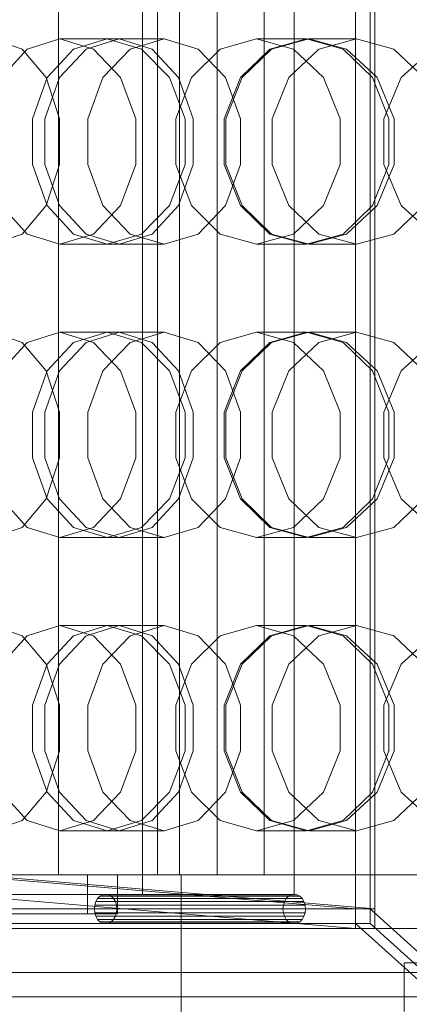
# Model space of a CAD drawing. Header units: millimetres. Extents: x -3490 to 61924, y -72580 to 6847.
# Tile 592 of 656: x 24978 to 25058, y -18186 to -17985. Entities that reach past the tile are written whole.
import ezdxf

# ---------------------------------------------------------------- set-up
doc = ezdxf.new("R2010")
doc.units = ezdxf.units.MM
doc.layers.add('superior_briquetadora', color=7, linetype='Continuous', lineweight=0)
doc.layers.add('superior_C05', color=7, linetype='Continuous', lineweight=0)

msp = doc.modelspace()

# ---------------------------------------------------------------- linework, layer by layer
at = {"layer": 'superior_briquetadora'}
for p, q in [((25051.067, -18171), (25051.067, -17789)), ((25047.067, -18170), (25047.067, -17790)), ((25050.067, -18170), (25050.067, -17790)), ((25047.067, -18167), (25047.067, -17793)), ((25051.067, -17793), (25051.067, -18167)), ((24986.347, -17800), (24986.347, -18160)), ((25003.55, -17800), (25003.55, -18160)), ((25006.614, -18160), (25006.614, -17800)), ((25011.114, -17800), (25011.114, -18160)), ((25018.774, -18160), (25018.774, -17800)), ((25028.416, -17800), (25028.416, -18160)), ((25034.545, -18160), (25034.545, -17800)), ((25047.062, -18160), (25047.062, -17800)), ((24972.767, -17989), (24978.885, -17991.08)), ((24979.968, -17991.08), (24986.648, -17989)), ((24998.737, -17989), (24986.648, -17989)), ((24986.648, -17989), (24993.471, -17991.08)), ((24996.299, -17989), (24989.419, -17991.08)), ((24998.737, -17989), (24991.985, -17991.08)), ((25007.944, -17989), (24996.299, -17989)), ((25003.316, -17991.08), (24996.299, -17989)), ((25005.488, -17991.08), (24998.737, -17989)), ((25000.996, -17991.08), (25007.944, -17989)), ((25007.944, -17989), (25014.892, -17991.08)), ((25019.405, -17991.08), (25026.838, -17989)), ((25037.082, -17989), (25026.838, -17989)), ((25026.838, -17989), (25034.391, -17991.08)), ((25037.082, -17989), (25029.59, -17991.08)), ((25037.511, -17989), (25029.909, -17991.08)), ((25044.574, -17991.08), (25037.082, -17989)), ((25047.265, -17989), (25037.511, -17989)), ((25045.226, -17991.08), (25037.511, -17989)), ((25039.607, -17991.08), (25047.265, -17989)), ((25047.265, -17989), (25054.922, -17991.08)), ((24974.714, -17996.906), (24979.968, -17991.08)), ((24978.885, -17991.08), (24983.792, -17996.907)), ((24989.419, -17991.08), (24984.002, -17996.906)), ((24991.985, -17991.08), (24986.571, -17996.907)), ((24993.471, -17991.08), (24999.045, -17996.906)), ((24995.425, -17996.907), (25000.996, -17991.08)), ((25009.041, -17996.906), (25003.316, -17991.08)), ((25010.902, -17996.907), (25005.488, -17991.08)), ((25013.533, -17996.906), (25019.405, -17991.08)), ((25014.892, -17991.08), (25020.464, -17996.907)), ((25029.59, -17991.08), (25023.581, -17996.907)), ((25029.909, -17991.08), (25023.898, -17996.906)), ((25033.466, -17996.907), (25039.607, -17991.08)), ((25034.391, -17991.08), (25040.534, -17996.906)), ((25050.582, -17996.907), (25044.574, -17991.08)), ((25051.495, -17996.906), (25045.226, -17991.08)), ((25054.922, -17991.08), (25061.063, -17996.907)), ((25056.4, -17996.906), (25062.79, -17991.08)), ((24984.002, -17996.906), (24981.033, -18005.326)), ((24986.571, -17996.907), (24983.567, -18005.327)), ((24983.792, -17996.907), (24986.516, -18005.327)), ((24992.333, -18005.327), (24995.425, -17996.907)), ((24999.045, -17996.906), (25002.177, -18005.326)), ((25012.256, -18005.326), (25009.041, -17996.906)), ((25010.308, -18005.326), (25013.533, -17996.906)), ((25013.906, -18005.327), (25010.902, -17996.907)), ((25023.581, -17996.907), (25020.247, -18005.327)), ((25020.464, -17996.907), (25023.556, -18005.327)), ((25023.898, -17996.906), (25020.593, -18005.326)), ((25030.058, -18005.327), (25033.466, -17996.907)), ((25040.534, -17996.906), (25043.977, -18005.326)), ((25053.916, -18005.327), (25050.582, -17996.907)), ((25055.007, -18005.326), (25051.495, -17996.906)), ((25052.88, -18005.326), (25056.4, -17996.906)), ((24981.033, -18005.326), (24981.033, -18014.674)), ((24983.567, -18005.327), (24983.567, -18014.673)), ((24986.516, -18005.327), (24986.516, -18014.673)), ((24992.333, -18014.673), (24992.333, -18005.327)), ((25002.177, -18005.326), (25002.177, -18014.674)), ((25010.308, -18014.674), (25010.308, -18005.326)), ((25012.256, -18014.674), (25012.256, -18005.326)), ((25013.906, -18014.673), (25013.906, -18005.327)), ((25020.247, -18005.327), (25020.247, -18014.673)), ((25020.593, -18005.326), (25020.593, -18014.674)), ((25023.556, -18005.327), (25023.556, -18014.673)), ((25030.058, -18014.673), (25030.058, -18005.327)), ((25043.977, -18005.326), (25043.977, -18014.674)), ((25052.88, -18014.674), (25052.88, -18005.326)), ((25053.916, -18014.673), (25053.916, -18005.327)), ((25055.007, -18014.674), (25055.007, -18005.326)), ((24981.033, -18014.674), (24984.002, -18023.094)), ((24983.567, -18014.673), (24986.571, -18023.093)), ((24986.516, -18014.673), (24983.792, -18023.093)), ((24995.425, -18023.093), (24992.333, -18014.673)), ((25002.177, -18014.674), (24999.045, -18023.094)), ((25009.041, -18023.094), (25012.256, -18014.674)), ((25013.533, -18023.094), (25010.308, -18014.674)), ((25010.902, -18023.093), (25013.906, -18014.673)), ((25020.247, -18014.673), (25023.581, -18023.093)), ((25023.556, -18014.673), (25020.464, -18023.093)), ((25020.593, -18014.674), (25023.898, -18023.094)), ((25033.466, -18023.093), (25030.058, -18014.673)), ((25043.977, -18014.674), (25040.534, -18023.094)), ((25050.582, -18023.093), (25053.916, -18014.673)), ((25051.495, -18023.094), (25055.007, -18014.674)), ((25056.4, -18023.094), (25052.88, -18014.674)), ((24979.968, -18028.92), (24974.714, -18023.094)), ((24983.792, -18023.093), (24978.885, -18028.92)), ((24984.002, -18023.094), (24989.419, -18028.92)), ((24986.571, -18023.093), (24991.985, -18028.92)), ((24999.045, -18023.094), (24993.471, -18028.92)), ((25000.996, -18028.92), (24995.425, -18023.093)), ((25003.316, -18028.92), (25009.041, -18023.094)), ((25005.488, -18028.92), (25010.902, -18023.093)), ((25019.405, -18028.92), (25013.533, -18023.094)), ((25020.464, -18023.093), (25014.892, -18028.92)), ((25023.581, -18023.093), (25029.59, -18028.92)), ((25023.898, -18023.094), (25029.909, -18028.92)), ((25039.607, -18028.92), (25033.466, -18023.093)), ((25040.534, -18023.094), (25034.391, -18028.92)), ((25044.574, -18028.92), (25050.582, -18023.093)), ((25045.226, -18028.92), (25051.495, -18023.094)), ((25061.063, -18023.093), (25054.922, -18028.92)), ((25062.79, -18028.92), (25056.4, -18023.094)), ((24978.885, -18028.92), (24972.767, -18031)), ((24986.648, -18031), (24979.968, -18028.92)), ((24993.471, -18028.92), (24986.648, -18031)), ((24989.419, -18028.92), (24996.299, -18031)), ((24991.985, -18028.92), (24998.737, -18031)), ((24996.299, -18031), (25003.316, -18028.92)), ((24998.737, -18031), (25005.488, -18028.92)), ((25007.944, -18031), (25000.996, -18028.92)), ((25014.892, -18028.92), (25007.944, -18031)), ((25026.838, -18031), (25019.405, -18028.92)), ((25034.391, -18028.92), (25026.838, -18031)), ((25029.59, -18028.92), (25037.082, -18031)), ((25029.909, -18028.92), (25037.511, -18031)), ((25037.082, -18031), (25044.574, -18028.92)), ((25037.511, -18031), (25045.226, -18028.92)), ((25047.265, -18031), (25039.607, -18028.92)), ((25054.922, -18028.92), (25047.265, -18031)), ((24998.737, -18031), (24986.648, -18031)), ((25007.944, -18031), (24996.299, -18031)), ((25037.082, -18031), (25026.838, -18031)), ((25047.265, -18031), (25037.511, -18031)), ((24972.767, -18049), (24978.885, -18051.08)), ((24979.968, -18051.08), (24986.648, -18049)), ((24998.737, -18049), (24986.648, -18049)), ((24986.648, -18049), (24993.471, -18051.08)), ((24996.299, -18049), (24989.419, -18051.08)), ((24998.737, -18049), (24991.985, -18051.08)), ((25007.944, -18049), (24996.299, -18049)), ((25003.316, -18051.08), (24996.299, -18049)), ((25005.488, -18051.08), (24998.737, -18049)), ((25000.996, -18051.08), (25007.944, -18049)), ((25007.944, -18049), (25014.892, -18051.08)), ((25019.405, -18051.08), (25026.838, -18049)), ((25037.082, -18049), (25026.838, -18049)), ((25026.838, -18049), (25034.391, -18051.08)), ((25037.082, -18049), (25029.59, -18051.08)), ((25037.511, -18049), (25029.909, -18051.08)), ((25044.574, -18051.08), (25037.082, -18049)), ((25047.265, -18049), (25037.511, -18049)), ((25045.226, -18051.08), (25037.511, -18049)), ((25039.607, -18051.08), (25047.265, -18049)), ((25047.265, -18049), (25054.922, -18051.08)), ((24974.714, -18056.906), (24979.968, -18051.08)), ((24978.885, -18051.08), (24983.792, -18056.907)), ((24989.419, -18051.08), (24984.002, -18056.906)), ((24991.985, -18051.08), (24986.571, -18056.907)), ((24993.471, -18051.08), (24999.045, -18056.906)), ((24995.425, -18056.907), (25000.996, -18051.08)), ((25009.041, -18056.906), (25003.316, -18051.08)), ((25010.902, -18056.907), (25005.488, -18051.08)), ((25013.533, -18056.906), (25019.405, -18051.08)), ((25014.892, -18051.08), (25020.464, -18056.907)), ((25029.59, -18051.08), (25023.581, -18056.907)), ((25029.909, -18051.08), (25023.898, -18056.906)), ((25033.466, -18056.907), (25039.607, -18051.08)), ((25034.391, -18051.08), (25040.534, -18056.906)), ((25050.582, -18056.907), (25044.574, -18051.08)), ((25051.495, -18056.906), (25045.226, -18051.08)), ((25054.922, -18051.08), (25061.063, -18056.907)), ((25056.4, -18056.906), (25062.79, -18051.08)), ((24984.002, -18056.906), (24981.033, -18065.326)), ((24986.571, -18056.907), (24983.567, -18065.327)), ((24983.792, -18056.907), (24986.516, -18065.327)), ((24992.333, -18065.327), (24995.425, -18056.907)), ((24999.045, -18056.906), (25002.177, -18065.326)), ((25012.256, -18065.326), (25009.041, -18056.906)), ((25010.308, -18065.326), (25013.533, -18056.906)), ((25013.906, -18065.327), (25010.902, -18056.907)), ((25023.581, -18056.907), (25020.247, -18065.327)), ((25020.464, -18056.907), (25023.556, -18065.327)), ((25023.898, -18056.906), (25020.593, -18065.326)), ((25030.058, -18065.327), (25033.466, -18056.907)), ((25040.534, -18056.906), (25043.977, -18065.326)), ((25053.916, -18065.327), (25050.582, -18056.907)), ((25055.007, -18065.326), (25051.495, -18056.906)), ((25052.88, -18065.326), (25056.4, -18056.906)), ((24981.033, -18065.326), (24981.033, -18074.674)), ((24983.567, -18065.327), (24983.567, -18074.673)), ((24986.516, -18065.327), (24986.516, -18074.673)), ((24992.333, -18074.673), (24992.333, -18065.327)), ((25002.177, -18065.326), (25002.177, -18074.674)), ((25010.308, -18074.674), (25010.308, -18065.326)), ((25012.256, -18074.674), (25012.256, -18065.326)), ((25013.906, -18074.673), (25013.906, -18065.327)), ((25020.247, -18065.327), (25020.247, -18074.673)), ((25020.593, -18065.326), (25020.593, -18074.674)), ((25023.556, -18065.327), (25023.556, -18074.673)), ((25030.058, -18074.673), (25030.058, -18065.327)), ((25043.977, -18065.326), (25043.977, -18074.674)), ((25052.88, -18074.674), (25052.88, -18065.326)), ((25053.916, -18074.673), (25053.916, -18065.327)), ((25055.007, -18074.674), (25055.007, -18065.326)), ((24981.033, -18074.674), (24984.002, -18083.094)), ((24983.567, -18074.673), (24986.571, -18083.093)), ((24986.516, -18074.673), (24983.792, -18083.093)), ((24995.425, -18083.093), (24992.333, -18074.673)), ((25002.177, -18074.674), (24999.045, -18083.094)), ((25009.041, -18083.094), (25012.256, -18074.674)), ((25013.533, -18083.094), (25010.308, -18074.674)), ((25010.902, -18083.093), (25013.906, -18074.673)), ((25020.247, -18074.673), (25023.581, -18083.093)), ((25023.556, -18074.673), (25020.464, -18083.093)), ((25020.593, -18074.674), (25023.898, -18083.094)), ((25033.466, -18083.093), (25030.058, -18074.673)), ((25043.977, -18074.674), (25040.534, -18083.094)), ((25050.582, -18083.093), (25053.916, -18074.673)), ((25051.495, -18083.094), (25055.007, -18074.674)), ((25056.4, -18083.094), (25052.88, -18074.674)), ((24979.968, -18088.92), (24974.714, -18083.094)), ((24983.792, -18083.093), (24978.885, -18088.92)), ((24984.002, -18083.094), (24989.419, -18088.92)), ((24986.571, -18083.093), (24991.985, -18088.92)), ((24999.045, -18083.094), (24993.471, -18088.92)), ((25000.996, -18088.92), (24995.425, -18083.093)), ((25003.316, -18088.92), (25009.041, -18083.094)), ((25005.488, -18088.92), (25010.902, -18083.093)), ((25019.405, -18088.92), (25013.533, -18083.094)), ((25020.464, -18083.093), (25014.892, -18088.92)), ((25023.581, -18083.093), (25029.59, -18088.92)), ((25023.898, -18083.094), (25029.909, -18088.92)), ((25039.607, -18088.92), (25033.466, -18083.093)), ((25040.534, -18083.094), (25034.391, -18088.92)), ((25044.574, -18088.92), (25050.582, -18083.093)), ((25045.226, -18088.92), (25051.495, -18083.094)), ((25061.063, -18083.093), (25054.922, -18088.92)), ((25062.79, -18088.92), (25056.4, -18083.094)), ((24978.885, -18088.92), (24972.767, -18091)), ((24986.648, -18091), (24979.968, -18088.92)), ((24993.471, -18088.92), (24986.648, -18091)), ((24989.419, -18088.92), (24996.299, -18091)), ((24991.985, -18088.92), (24998.737, -18091)), ((24996.299, -18091), (25003.316, -18088.92)), ((24998.737, -18091), (25005.488, -18088.92)), ((25007.944, -18091), (25000.996, -18088.92)), ((25014.892, -18088.92), (25007.944, -18091)), ((25026.838, -18091), (25019.405, -18088.92)), ((25034.391, -18088.92), (25026.838, -18091)), ((25029.59, -18088.92), (25037.082, -18091)), ((25029.909, -18088.92), (25037.511, -18091)), ((25037.082, -18091), (25044.574, -18088.92)), ((25037.511, -18091), (25045.226, -18088.92)), ((25047.265, -18091), (25039.607, -18088.92)), ((25054.922, -18088.92), (25047.265, -18091)), ((24998.737, -18091), (24986.648, -18091)), ((25007.944, -18091), (24996.299, -18091)), ((25037.082, -18091), (25026.838, -18091)), ((25047.265, -18091), (25037.511, -18091)), ((24972.767, -18109), (24978.885, -18111.08)), ((24979.968, -18111.08), (24986.648, -18109)), ((24998.737, -18109), (24986.648, -18109)), ((24986.648, -18109), (24993.471, -18111.08)), ((24996.299, -18109), (24989.419, -18111.08)), ((24998.737, -18109), (24991.985, -18111.08)), ((25007.944, -18109), (24996.299, -18109)), ((25003.316, -18111.08), (24996.299, -18109)), ((25005.488, -18111.08), (24998.737, -18109)), ((25000.996, -18111.08), (25007.944, -18109)), ((25007.944, -18109), (25014.892, -18111.08)), ((25019.405, -18111.08), (25026.838, -18109)), ((25037.082, -18109), (25026.838, -18109)), ((25026.838, -18109), (25034.391, -18111.08)), ((25037.082, -18109), (25029.59, -18111.08)), ((25037.511, -18109), (25029.909, -18111.08)), ((25044.574, -18111.08), (25037.082, -18109)), ((25047.265, -18109), (25037.511, -18109)), ((25045.226, -18111.08), (25037.511, -18109)), ((25039.607, -18111.08), (25047.265, -18109)), ((25047.265, -18109), (25054.922, -18111.08)), ((24974.714, -18116.906), (24979.968, -18111.08)), ((24978.885, -18111.08), (24983.792, -18116.907)), ((24989.419, -18111.08), (24984.002, -18116.906)), ((24991.985, -18111.08), (24986.571, -18116.907)), ((24993.471, -18111.08), (24999.045, -18116.906)), ((24995.425, -18116.907), (25000.996, -18111.08)), ((25009.041, -18116.906), (25003.316, -18111.08)), ((25010.902, -18116.907), (25005.488, -18111.08)), ((25013.533, -18116.906), (25019.405, -18111.08)), ((25014.892, -18111.08), (25020.464, -18116.907)), ((25029.59, -18111.08), (25023.581, -18116.907)), ((25029.909, -18111.08), (25023.898, -18116.906)), ((25033.466, -18116.907), (25039.607, -18111.08)), ((25034.391, -18111.08), (25040.534, -18116.906)), ((25050.582, -18116.907), (25044.574, -18111.08)), ((25051.495, -18116.906), (25045.226, -18111.08)), ((25054.922, -18111.08), (25061.063, -18116.907)), ((25056.4, -18116.906), (25062.79, -18111.08)), ((24984.002, -18116.906), (24981.033, -18125.326)), ((24986.571, -18116.907), (24983.567, -18125.327)), ((24983.792, -18116.907), (24986.516, -18125.327)), ((24992.333, -18125.327), (24995.425, -18116.907)), ((24999.045, -18116.906), (25002.177, -18125.326)), ((25012.256, -18125.326), (25009.041, -18116.906)), ((25010.308, -18125.326), (25013.533, -18116.906)), ((25013.906, -18125.327), (25010.902, -18116.907)), ((25023.581, -18116.907), (25020.247, -18125.327)), ((25020.464, -18116.907), (25023.556, -18125.327)), ((25023.898, -18116.906), (25020.593, -18125.326)), ((25030.058, -18125.327), (25033.466, -18116.907)), ((25040.534, -18116.906), (25043.977, -18125.326)), ((25053.916, -18125.327), (25050.582, -18116.907)), ((25055.007, -18125.326), (25051.495, -18116.906)), ((25052.88, -18125.326), (25056.4, -18116.906)), ((24981.033, -18125.326), (24981.033, -18134.674)), ((24983.567, -18125.327), (24983.567, -18134.673)), ((24986.516, -18125.327), (24986.516, -18134.673)), ((24992.333, -18134.673), (24992.333, -18125.327)), ((25002.177, -18125.326), (25002.177, -18134.674)), ((25010.308, -18134.674), (25010.308, -18125.326)), ((25012.256, -18134.674), (25012.256, -18125.326)), ((25013.906, -18134.673), (25013.906, -18125.327)), ((25020.247, -18125.327), (25020.247, -18134.673)), ((25020.593, -18125.326), (25020.593, -18134.674)), ((25023.556, -18125.327), (25023.556, -18134.673)), ((25030.058, -18134.673), (25030.058, -18125.327)), ((25043.977, -18125.326), (25043.977, -18134.674)), ((25052.88, -18134.674), (25052.88, -18125.326)), ((25053.916, -18134.673), (25053.916, -18125.327)), ((25055.007, -18134.674), (25055.007, -18125.326)), ((24981.033, -18134.674), (24984.002, -18143.094)), ((24983.567, -18134.673), (24986.571, -18143.093)), ((24986.516, -18134.673), (24983.792, -18143.093)), ((24995.425, -18143.093), (24992.333, -18134.673)), ((25002.177, -18134.674), (24999.045, -18143.094)), ((25009.041, -18143.094), (25012.256, -18134.674)), ((25013.533, -18143.094), (25010.308, -18134.674)), ((25010.902, -18143.093), (25013.906, -18134.673)), ((25020.247, -18134.673), (25023.581, -18143.093)), ((25023.556, -18134.673), (25020.464, -18143.093)), ((25020.593, -18134.674), (25023.898, -18143.094)), ((25033.466, -18143.093), (25030.058, -18134.673)), ((25043.977, -18134.674), (25040.534, -18143.094)), ((25050.582, -18143.093), (25053.916, -18134.673)), ((25051.495, -18143.094), (25055.007, -18134.674)), ((25056.4, -18143.094), (25052.88, -18134.674)), ((24979.968, -18148.92), (24974.714, -18143.094)), ((24983.792, -18143.093), (24978.885, -18148.92)), ((24984.002, -18143.094), (24989.419, -18148.92)), ((24986.571, -18143.093), (24991.985, -18148.92)), ((24999.045, -18143.094), (24993.471, -18148.92)), ((25000.996, -18148.92), (24995.425, -18143.093)), ((25003.316, -18148.92), (25009.041, -18143.094)), ((25005.488, -18148.92), (25010.902, -18143.093)), ((25019.405, -18148.92), (25013.533, -18143.094)), ((25020.464, -18143.093), (25014.892, -18148.92)), ((25023.581, -18143.093), (25029.59, -18148.92)), ((25023.898, -18143.094), (25029.909, -18148.92)), ((25039.607, -18148.92), (25033.466, -18143.093)), ((25040.534, -18143.094), (25034.391, -18148.92)), ((25044.574, -18148.92), (25050.582, -18143.093)), ((25045.226, -18148.92), (25051.495, -18143.094)), ((25061.063, -18143.093), (25054.922, -18148.92)), ((25062.79, -18148.92), (25056.4, -18143.094)), ((24978.885, -18148.92), (24972.767, -18151)), ((24986.648, -18151), (24979.968, -18148.92)), ((24993.471, -18148.92), (24986.648, -18151)), ((24989.419, -18148.92), (24996.299, -18151)), ((24991.985, -18148.92), (24998.737, -18151)), ((24996.299, -18151), (25003.316, -18148.92)), ((24998.737, -18151), (25005.488, -18148.92)), ((25007.944, -18151), (25000.996, -18148.92)), ((25014.892, -18148.92), (25007.944, -18151)), ((25026.838, -18151), (25019.405, -18148.92)), ((25034.391, -18148.92), (25026.838, -18151)), ((25029.59, -18148.92), (25037.082, -18151)), ((25029.909, -18148.92), (25037.511, -18151)), ((25037.082, -18151), (25044.574, -18148.92)), ((25037.511, -18151), (25045.226, -18148.92)), ((25047.265, -18151), (25039.607, -18148.92)), ((25054.922, -18148.92), (25047.265, -18151)), ((24998.737, -18151), (24986.648, -18151)), ((25007.944, -18151), (24996.299, -18151)), ((25037.082, -18151), (25026.838, -18151)), ((25047.265, -18151), (25037.511, -18151)), ((24992.28, -18160), (24827.086, -18160)), ((25003.55, -18160), (24833.215, -18160)), ((24833.215, -18160), (24998.408, -18160)), ((25011.114, -18160), (24836.279, -18160)), ((24836.279, -18160), (25006.614, -18160)), ((25028.416, -18160), (24843.939, -18160)), ((24843.939, -18160), (25018.774, -18160)), ((24850.067, -18160), (25034.545, -18160)), ((25047.067, -18167), (24965.067, -18160)), ((24965.34, -18160), (24979.37, -18160)), ((24980.271, -18160), (24966.196, -18160)), ((24982.877, -18160), (24968.774, -18160)), ((25051.067, -18167), (24969.067, -18160)), ((24971.896, -18160), (24986.956, -18160)), ((24979.37, -18160), (24994.096, -18160)), ((24995.038, -18160), (24980.271, -18160)), ((24986.347, -18160), (24980.719, -18160)), ((24980.719, -18160), (24980.899, -18160)), ((24980.899, -18160), (24986.872, -18160)), ((24999.908, -18160), (24982.877, -18160)), ((24997.235, -18160), (24986.347, -18160)), ((24986.872, -18160), (24998.051, -18160)), ((24986.956, -18160), (25004.325, -18160)), ((24998.408, -18160), (24992.28, -18160)), ((24992.28, -18168), (24992.28, -18160)), ((24994.096, -18160), (25009.478, -18160)), ((25010.46, -18160), (24995.038, -18160)), ((25012.315, -18160), (24997.235, -18160)), ((24998.051, -18160), (25013.344, -18160)), ((24998.408, -18168), (24998.408, -18160)), ((25017.277, -18160), (24999.908, -18160)), ((25003.55, -18160), (25006.614, -18160)), ((25003.55, -18160), (25034.545, -18160)), ((25003.55, -18164), (25003.55, -18160)), ((25004.325, -18160), (25021.356, -18160)), ((25011.417, -18160), (25008.07, -18160)), ((25008.07, -18160), (25011.061, -18160)), ((25009.478, -18160), (25025.478, -18160)), ((25026.498, -18160), (25010.46, -18160)), ((25011.061, -18160), (25019.797, -18160)), ((25011.114, -18160), (25018.774, -18160)), ((25020.438, -18160), (25011.417, -18160)), ((25011.417, -18160), (25011.417, -18210)), ((25030.111, -18160), (25012.315, -18160)), ((25013.344, -18160), (25031.252, -18160)), ((25032.337, -18160), (25017.277, -18160)), ((25019.797, -18160), (25032.548, -18160)), ((25033.347, -18160), (25020.438, -18160)), ((25021.356, -18160), (25035.459, -18160)), ((25025.478, -18160), (25042.055, -18160)), ((25043.109, -18160), (25026.498, -18160)), ((25028.416, -18160), (25034.545, -18160)), ((25048.883, -18160), (25030.111, -18160)), ((25031.252, -18160), (25050.024, -18160)), ((25042.796, -18160), (25032.337, -18160)), ((25032.548, -18160), (25046.788, -18160)), ((25047.587, -18160), (25033.347, -18160)), ((25034.545, -18164), (25034.545, -18160)), ((25035.459, -18160), (25044.486, -18160)), ((25042.055, -18160), (25059.165, -18160)), ((25047.062, -18160), (25042.796, -18160)), ((25060.251, -18160), (25043.109, -18160)), ((25044.486, -18160), (25047.062, -18160)), ((25046.788, -18160), (25059.697, -18160)), ((25060.338, -18160), (25047.587, -18160)), ((25066.791, -18160), (25048.883, -18160)), ((25050.024, -18160), (25067.82, -18160)), ((25003.55, -18164), (24833.215, -18164)), ((24850.067, -18164), (25034.545, -18164)), ((24965.067, -18164), (25047.067, -18171)), ((24994.828, -18164.402), (24994.352, -18164.879)), ((24995.382, -18164.102), (24994.828, -18164.402)), ((24994.828, -18164.402), (25033.395, -18164.402)), ((24995.977, -18164), (24995.382, -18164.102)), ((24995.382, -18164.102), (25033.95, -18164.102)), ((24996.572, -18164.102), (24995.977, -18164)), ((24995.977, -18164), (25034.545, -18164)), ((24997.126, -18164.402), (24996.572, -18164.102)), ((24996.572, -18164.102), (25035.139, -18164.102)), ((24997.602, -18164.879), (24997.126, -18164.402)), ((24997.126, -18164.402), (25035.694, -18164.402)), ((25034.545, -18164), (25003.55, -18164)), ((25032.92, -18164.879), (25033.395, -18164.402)), ((25033.395, -18164.402), (25033.95, -18164.102)), ((25033.95, -18164.102), (25034.545, -18164)), ((25034.545, -18164), (25035.139, -18164.102)), ((25035.139, -18164.102), (25035.694, -18164.402)), ((25035.694, -18164.402), (25036.17, -18164.879)), ((24993.757, -18166.224), (24993.679, -18167)), ((24993.987, -18165.5), (24993.757, -18166.224)), ((24993.757, -18166.224), (25032.325, -18166.224)), ((24994.352, -18164.879), (24993.987, -18165.5)), ((24993.987, -18165.5), (25032.554, -18165.5)), ((24994.352, -18164.879), (25032.92, -18164.879)), ((24997.968, -18165.5), (24997.602, -18164.879)), ((24997.602, -18164.879), (25036.17, -18164.879)), ((24998.197, -18166.224), (24997.968, -18165.5)), ((24997.968, -18165.5), (25036.535, -18165.5)), ((24998.275, -18167), (24998.197, -18166.224)), ((24998.197, -18166.224), (25036.764, -18166.224)), ((25032.246, -18167), (25032.325, -18166.224)), ((25032.325, -18166.224), (25032.554, -18165.5)), ((25032.554, -18165.5), (25032.92, -18164.879)), ((25036.17, -18164.879), (25036.535, -18165.5)), ((25036.535, -18165.5), (25036.764, -18166.224)), ((25036.764, -18166.224), (25036.843, -18167)), ((24650.067, -18167), (25050.067, -18167)), ((24653.067, -18167), (25047.067, -18167)), ((24827.086, -18168), (24992.28, -18168)), ((24998.408, -18168), (24833.215, -18168)), ((24992.28, -18168), (24998.408, -18168)), ((24993.679, -18167), (24993.757, -18167.776)), ((24993.679, -18167), (25032.246, -18167)), ((24993.757, -18167.776), (24993.987, -18168.5)), ((24993.757, -18167.776), (25032.325, -18167.776)), ((24993.987, -18168.5), (24994.352, -18169.121)), ((24993.987, -18168.5), (25032.554, -18168.5)), ((24997.602, -18169.121), (24997.968, -18168.5)), ((24997.968, -18168.5), (24998.197, -18167.776)), ((24997.968, -18168.5), (25036.535, -18168.5)), ((24998.197, -18167.776), (24998.275, -18167)), ((24998.197, -18167.776), (25036.764, -18167.776)), ((24998.275, -18167), (25036.843, -18167)), ((25032.325, -18167.776), (25032.246, -18167)), ((25032.554, -18168.5), (25032.325, -18167.776)), ((25032.92, -18169.121), (25032.554, -18168.5)), ((25036.535, -18168.5), (25036.17, -18169.121)), ((25036.764, -18167.776), (25036.535, -18168.5)), ((25036.843, -18167), (25036.764, -18167.776)), ((25047.067, -18171), (25047.067, -18167)), ((25047.067, -18167), (25051.067, -18167)), ((25050.067, -18167), (25200.067, -18302)), ((25050.067, -18170), (25050.067, -18167)), ((24650.067, -18170), (25050.067, -18170)), ((24994.352, -18169.121), (24994.828, -18169.598)), ((24994.352, -18169.121), (25032.92, -18169.121)), ((24994.828, -18169.598), (24995.382, -18169.898)), ((24994.828, -18169.598), (25033.395, -18169.598)), ((24995.382, -18169.898), (24995.977, -18170)), ((24995.382, -18169.898), (25033.95, -18169.898)), ((24995.977, -18170), (24996.572, -18169.898)), ((25034.545, -18170), (24995.977, -18170)), ((24996.572, -18169.898), (24997.126, -18169.598)), ((24996.572, -18169.898), (25035.139, -18169.898)), ((24997.126, -18169.598), (24997.602, -18169.121)), ((24997.126, -18169.598), (25035.694, -18169.598)), ((24997.602, -18169.121), (25036.17, -18169.121)), ((25033.395, -18169.598), (25032.92, -18169.121)), ((25033.95, -18169.898), (25033.395, -18169.598)), ((25034.545, -18170), (25033.95, -18169.898)), ((25035.139, -18169.898), (25034.545, -18170)), ((25035.694, -18169.598), (25035.139, -18169.898)), ((25036.17, -18169.121), (25035.694, -18169.598)), ((25197.067, -18305), (25047.067, -18170)), ((25050.067, -18170), (25047.067, -18170)), ((25050.067, -18170), (25200.067, -18305)), ((24623.067, -18171), (25077.067, -18171)), ((25047.067, -18171), (24653.067, -18171)), ((25077.067, -18171), (25051.067, -18171)), ((25057.067, -18188), (25057.067, -18178)), ((25057.067, -18178), (25067.067, -18178))]:
    msp.add_line(p, q, dxfattribs=at)
at = {"layer": 'superior_C05'}
for p, q in [((24250.067, -18180), (26750.067, -18180)), ((24310.067, -18185), (26690.067, -18185))]:
    msp.add_line(p, q, dxfattribs=at)

doc.saveas('drawing.dxf')
